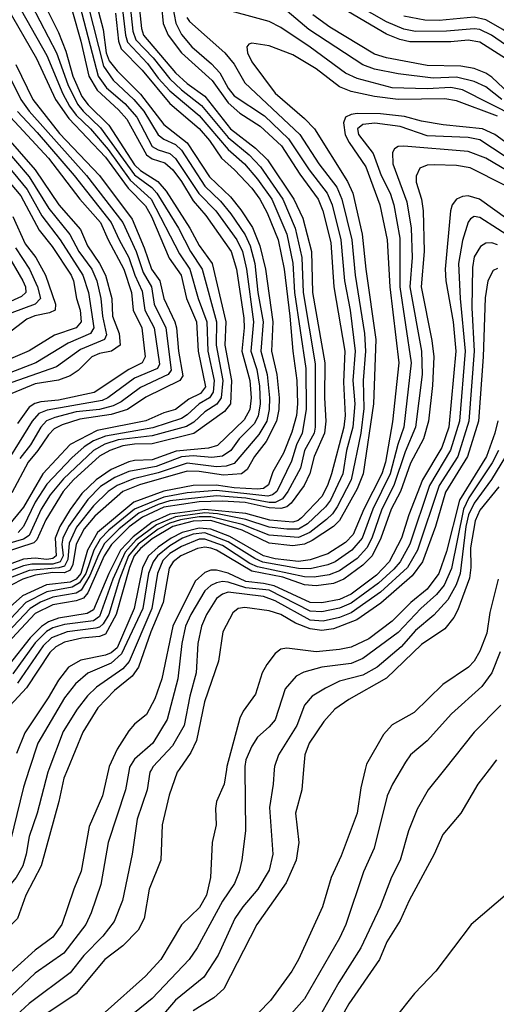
# Model space of a CAD drawing. Header units: inches. Extents: x 990535 to 1117859, y 769386 to 892122.
# Tile 948 of 1056: x 1071417 to 1073046, y 869197 to 872563. Entities that reach past the tile are written whole.
import ezdxf

# ---------------------------------------------------------------- set-up
doc = ezdxf.new("R2010")
doc.units = ezdxf.units.IN
doc.header["$MEASUREMENT"] = 0
doc.layers.add('B0876', color=7, linetype='Continuous')
doc.layers.add('B0877', color=7, linetype='Continuous')

msp = doc.modelspace()

# ---------------------------------------------------------------- linework, layer by layer
at = {"layer": 'B0876', "color": 5}
for points, elevation in [([(1071449.6, 870000), (1071430, 869939.7), (1071374.6, 869710), (1071354.2, 869670), (1071317.4, 869622.6), (1071289.3, 869570.7), (1071259.9, 869530), (1071183.8, 869396.2), (1071170, 869357), (1071159, 869290), (1071147.4, 869250), (1071099.9, 869130)], 5740), ([(1071517.1, 870000), (1071513.4, 869990), (1071477, 869850), (1071449.4, 869770), (1071439.5, 869710), (1071427.7, 869670), (1071405.3, 869630), (1071370, 869587.9), (1071345.5, 869530), (1071310, 869487.5), (1071219.3, 869360.7), (1071205.6, 869330), (1071184.6, 869250), (1071136.5, 869130)], 5760), ([(1071580.9, 870000), (1071568.5, 869970), (1071551, 869890), (1071490.1, 869670.1), (1071438.8, 869570), (1071410.1, 869490), (1071310, 869391.2), (1071254.6, 869325.4), (1071164.2, 869110)], 5780), ([(1071721.1, 870000), (1071700.1, 869910), (1071654.7, 869805.3), (1071627.8, 869652.2), (1071601.8, 869590), (1071561, 869470), (1071530, 869426.7), (1071470, 869381.5), (1071347.8, 869272.2), (1071275.6, 869164.4)], 5820), ([(1071790.8, 870000), (1071779.2, 869930), (1071719.1, 869750), (1071694.1, 869605.9), (1071661.2, 869510), (1071642.7, 869470), (1071568, 869372), (1071470, 869302.8), (1071370, 869208.6), (1071290.8, 869110)], 5840), ([(1071867.6, 870000), (1071861.5, 869990), (1071852.8, 869930), (1071818.1, 869830), (1071801.6, 869710), (1071768.6, 869551.4), (1071740.2, 869479.8), (1071701, 869430), (1071635.9, 869364.1), (1071590, 869304.7), (1071450, 869199.9), (1071330.1, 869090)], 5860), ([(1071962.3, 870000), (1071955.4, 869990), (1071928.2, 869911.8), (1071904, 869810), (1071899.6, 869690), (1071859.4, 869590), (1071842.1, 869490), (1071822, 869450), (1071770, 869397.2), (1071708.2, 869350), (1071610, 869232.5), (1071490, 869151.8)], 5880), ([(1072123.4, 870000), (1072116.3, 869950), (1072090.1, 869890), (1072085.9, 869865.9), (1072088.9, 869810), (1072074.5, 869750), (1072069.7, 869630), (1072055.4, 869570), (1072031.8, 869528.2), (1071970, 869468.1), (1071899.4, 869350), (1071847.2, 869292.8), (1071709.2, 869170)], 5920), ([(1072287, 870000), (1072283.8, 869950), (1072270.5, 869870), (1072281.8, 869710), (1072270, 869655.3), (1072230.5, 869590), (1072179.4, 869530), (1072152.9, 869490), (1072095.3, 869364.7), (1072046.7, 869290), (1071949.4, 869210.6), (1071792, 869028)], 5960), ([(1072186.6, 870000), (1072188.4, 869791.6), (1072176.6, 869690), (1072167.6, 869650), (1072150.7, 869610), (1072110, 869549.3), (1072023.4, 869390), (1071996.4, 869350), (1071870, 869216.4), (1071810, 869167.5)], 5940), ([(1072387.2, 870000), (1072381.3, 869930), (1072359.4, 869850), (1072370.9, 869750), (1072361.6, 869690), (1072327.6, 869612.4), (1072227.7, 869470), (1072115.2, 869250), (1072081, 869219), (1072010, 869175)], 5980), ([(1072597.7, 870000), (1072582.7, 869937.3), (1072570, 869849.8), (1072515.4, 869704.6), (1072481.3, 869630), (1072452.3, 869530), (1072370, 869349.8), (1072346.9, 869310), (1072273.7, 869210), (1072193.4, 869126.6)], 6020), ([(1072720.9, 870000), (1072691.3, 869950), (1072672.9, 869910), (1072628.8, 869731.2), (1072591.7, 869650), (1072532, 869470), (1072510, 869423.5), (1072390, 869215.8), (1072256, 869064)], 6040), ([(1073021.4, 870000), (1072982.9, 869950), (1072924, 869850), (1072863.1, 869776.9), (1072833.4, 869710), (1072748.1, 869551.9), (1072717.2, 869482.8), (1072672.1, 869410), (1072646.6, 869350), (1072541.7, 869198.3), (1072430, 868999)], 6080), ([(1072868.4, 870000), (1072812.4, 869930), (1072775.8, 869864.2), (1072746.1, 869790), (1072717.6, 869690), (1072688, 869632), (1072648.7, 869530), (1072582.7, 869390), (1072508.1, 869271.9), (1072430, 869135.2)], 6060), ([(1073355.4, 870000), (1073298.5, 869870), (1073208.8, 869750), (1073141.4, 869638.6), (1073084.3, 869575.7), (1072960.3, 869470), (1072839.4, 869310), (1072766.1, 869233.9), (1072699.6, 869150)], 6120)]:
    msp.add_lwpolyline(points, dxfattribs=dict(at, elevation=elevation))
at = {"layer": 'B0877', "color": 5}
for points, elevation in [([(1074432.5, 872730), (1074332, 872550), (1074251.1, 872468.9), (1074008.8, 872431.2), (1073950, 872411.9), (1073910, 872388.9), (1073842.1, 872337.9), (1073770, 872265.3), (1073730, 872242.5), (1073670, 872223.8), (1073615.9, 872215.9), (1073570, 872213.3), (1073490, 872218.3), (1073330, 872257), (1073190, 872322.1), (1073150, 872350.9), (1073077.5, 872430), (1072990, 872485.8), (1072950, 872492.5), (1072890, 872487.7), (1072750, 872487.9), (1072715.8, 872495.8), (1072670, 872513.9), (1072521.7, 872601.7)], 5580), ([(1071816.8, 872696.8), (1071833.2, 872533.2), (1071840.8, 872510), (1071950, 872381.7), (1071990, 872344.7), (1072050, 872301.3), (1072137.2, 872190), (1072223.3, 872123.3), (1072264.5, 872084.5), (1072353.6, 871950), (1072384.3, 871884.3), (1072414.8, 871770), (1072417.9, 871630), (1072460.4, 871390), (1072458.5, 871270), (1072463, 871190), (1072458.4, 871150), (1072422.9, 871070), (1072408.8, 871011.2), (1072388.7, 870970), (1072344.9, 870910), (1072330, 870897.9), (1072310, 870891.6), (1072270, 870893.7), (1072187.9, 870912.1), (1072110, 870917.1), (1072030, 870914.4), (1071910, 870896.9), (1071837.4, 870862.6), (1071791.1, 870828.9), (1071730.6, 870769.4), (1071706.3, 870730), (1071650, 870603.8), (1071634.9, 870585.1), (1071610, 870575.8), (1071530, 870562.5), (1071470, 870532.5), (1071342.7, 870397.3)], 5580), ([(1071429, 872670), (1071543.6, 872450), (1071581.5, 872341.5), (1071614.7, 872274.7), (1071633.8, 872250), (1071693.2, 872193.2), (1071810, 872032.5), (1071869.1, 871989.1), (1071886.3, 871970), (1071959.8, 871850), (1072000.7, 871770), (1072040.5, 871710), (1072089.9, 871530), (1072089.1, 871450), (1072111.4, 871330), (1072105.4, 871270), (1072091.4, 871248.6), (1072050, 871222.8), (1072012.4, 871187.6), (1071987.7, 871172.3), (1071870, 871140.2), (1071753.7, 871126.3), (1071708.5, 871111.5), (1071669.5, 871090.5), (1071566.8, 870993.2), (1071521.2, 870938.8), (1071490.8, 870889.2), (1071450, 870799.7), (1071430, 870786.6), (1071292.9, 870747.1)], 5360), ([(1071473.1, 872673.2), (1071550, 872518.7), (1071575.1, 872455.1), (1071598.6, 872370), (1071630, 872300.4), (1071651.6, 872271.6), (1071722.2, 872202.2), (1071810, 872067), (1071830, 872047.6), (1071889.3, 872009.3), (1071917.2, 871977.2), (1071998.5, 871850), (1072030.9, 871790.9), (1072074.7, 871730), (1072121.4, 871530), (1072117.8, 871450), (1072141.5, 871330), (1072137, 871250), (1072117, 871223), (1072012.1, 871147.9), (1071870, 871113.2), (1071810, 871112), (1071770, 871105.7), (1071725.1, 871090), (1071689.7, 871070.3), (1071600.6, 870990), (1071565.6, 870950), (1071506.6, 870853.4), (1071475.3, 870784.7), (1071465.1, 870774.9), (1071313.9, 870726.1)], 5380), ([(1071895.6, 872670), (1071907.2, 872550), (1071924.1, 872510), (1071970, 872450), (1072075.2, 872355.2), (1072130, 872278.4), (1072170, 872243.1), (1072239, 872199), (1072312.2, 872132.2), (1072375, 872035), (1072437.4, 871950), (1072453.5, 871910), (1072480.9, 871800.9), (1072490.2, 871650.2), (1072528.6, 871430), (1072523.3, 871323.3), (1072529.4, 871210), (1072524.6, 871170), (1072483, 871010), (1072469.3, 870970), (1072450, 870933.1), (1072380.1, 870859.9), (1072368.9, 870851.1), (1072350, 870845.5), (1072272.4, 870852.4), (1072190, 870874.8), (1072050, 870888.5), (1071930, 870872.7), (1071870, 870845.1), (1071804.5, 870795.5), (1071762.1, 870750), (1071721.4, 870670), (1071670, 870545.4), (1071647.3, 870532.7), (1071550, 870517.5), (1071515.8, 870504.2), (1071491.3, 870488.8), (1071452.9, 870450), (1071381.2, 870358.8)], 5620), ([(1071792.1, 872632.1), (1071804.3, 872524.3), (1071814.6, 872494.6), (1071872.9, 872432.9), (1071930, 872360.9), (1071970, 872323.1), (1072038.7, 872270), (1072130, 872160.6), (1072201.1, 872101.1), (1072239.6, 872059.6), (1072315.8, 871950), (1072358.1, 871850), (1072381.6, 871750), (1072385.7, 871630), (1072426.3, 871386.3), (1072427.3, 871170), (1072423.4, 871150), (1072390.6, 871090), (1072376.3, 871030), (1072333.8, 870950), (1072315.3, 870924.7), (1072290, 870912.6), (1072270, 870912.4), (1072190, 870927.8), (1072090, 870935), (1071930, 870918), (1071890, 870905.7), (1071824.3, 870875.7), (1071757.1, 870822.9), (1071707.6, 870772.4), (1071686.3, 870733.7), (1071657.3, 870662.7), (1071626.9, 870613.1), (1071610, 870602.8), (1071530, 870588.3), (1071488.7, 870571.3), (1071453.2, 870550), (1071314.8, 870405.2)], 5560), ([(1071403.4, 872630), (1071510, 872440.8), (1071564.4, 872310), (1071587.7, 872267.7), (1071610, 872237.1), (1071659.2, 872190), (1071719.6, 872119.6), (1071794.9, 872014.9), (1071866.4, 871950), (1071962.9, 871762.9), (1071999.1, 871710), (1072027.2, 871610), (1072057.2, 871530), (1072060.1, 871430), (1072081.5, 871330), (1072078.3, 871290), (1072065.5, 871270), (1072030.3, 871249.7), (1071990, 871212.3), (1071970, 871200.1), (1071872, 871168), (1071710, 871139.3), (1071670, 871123.8), (1071637.3, 871102.7), (1071595.1, 871064.9), (1071510, 870974.6), (1071470, 870913.1), (1071429.8, 870830), (1071411.9, 870810)], 5340), ([(1071767.5, 872607.5), (1071778.7, 872510), (1071785.7, 872485.7), (1071853.4, 872413.4), (1071890, 872363.7), (1071930, 872319.6), (1072030, 872235.5), (1072130, 872119.7), (1072185.4, 872070), (1072230, 872017.4), (1072278.4, 871950), (1072330, 871830), (1072350.3, 871730.3), (1072356.3, 871630), (1072394.4, 871370), (1072395.8, 871230), (1072381.9, 871150), (1072362.9, 871110), (1072346.2, 871053.8), (1072295.7, 870950), (1072281.1, 870938.9), (1072265.6, 870934.4), (1072090, 870953.9), (1071990, 870945.1), (1071910, 870930.7), (1071810, 870890), (1071721.9, 870818.1), (1071692.6, 870787.4), (1071670.9, 870749.1), (1071643.3, 870670), (1071621.9, 870638.1), (1071596.6, 870623.4), (1071510, 870606.8), (1071437.9, 870570), (1071297.8, 870422.2)], 5540), ([(1071597.7, 872590), (1071626, 872490), (1071653.1, 872370), (1071681.7, 872321.7), (1071754.9, 872254.9), (1071783.1, 872223.1), (1071850, 872100.9), (1071870, 872087.6), (1071913.7, 872073.7), (1071940, 872050), (1071970.4, 872010), (1072010, 871943.7), (1072053.7, 871893.7), (1072140.1, 871770), (1072157.9, 871710), (1072182.7, 871542.7), (1072184.4, 871510), (1072176.6, 871430), (1072203.3, 871330), (1072207.9, 871270), (1072203.8, 871230), (1072184.8, 871195.2), (1072092.9, 871107.1), (1072062, 871098), (1071952, 871088), (1071870, 871057.8), (1071810, 871055.6), (1071790, 871050.9), (1071730, 871025.6), (1071678.2, 870990), (1071630, 870943.3), (1071590, 870888.5), (1071554.9, 870830), (1071538.9, 870790), (1071541.8, 870730), (1071530, 870720.9), (1071510, 870717.3), (1071470, 870722), (1071430, 870718.5), (1071350.9, 870689.1)], 5420), ([(1071622.5, 872610), (1071685.8, 872370), (1071714.1, 872330), (1071776.3, 872276.3), (1071818, 872230), (1071869.8, 872129.8), (1071890, 872118.1), (1071930, 872105.7), (1071950, 872088.8), (1072029.1, 871969.1), (1072086.9, 871910), (1072158.7, 871810), (1072178.8, 871770), (1072191.7, 871710), (1072215.9, 871530), (1072207.2, 871430), (1072227, 871367), (1072236.9, 871310), (1072238.9, 871250), (1072232.4, 871207.6), (1072218.7, 871181.3), (1072167.5, 871130), (1072138.8, 871090), (1072110, 871071), (1072073.7, 871066.2), (1072010, 871072.4), (1071970, 871068.8), (1071884, 871036), (1071790, 871018.4), (1071742.4, 870997.6), (1071693.2, 870966.8), (1071650, 870922.7), (1071583.7, 870830), (1071564.9, 870790), (1071561.4, 870770), (1071565.5, 870730), (1071555.3, 870710), (1071530, 870701.8), (1071458.3, 870701.7), (1071430, 870696.1), (1071368.2, 870671.8)], 5440), ([(1071371.6, 872610), (1071475.1, 872430), (1071539.7, 872290), (1071585, 872225), (1071710, 872092.5), (1071787.4, 871987.4), (1071847, 871927), (1071867.9, 871890), (1071928.2, 871748.2), (1071968.8, 871690), (1071987.2, 871610), (1072021.9, 871530), (1072026.7, 871430), (1072051.8, 871308.2), (1072035.1, 871284.9), (1071994.7, 871265.3), (1071950, 871230.9), (1071910, 871218.7), (1071848.5, 871191.5), (1071681.7, 871158.3), (1071589.5, 871110.5), (1071496.3, 871010), (1071430, 870896.2), (1071373.3, 870826.7)], 5320), ([(1071651.7, 872610), (1071703.8, 872403.8), (1071736.3, 872356.3), (1071807, 872290), (1071841.8, 872250), (1071890, 872168.9), (1071910, 872154.3), (1071950, 872135.8), (1071970, 872116.6), (1072050, 871993.5), (1072103.1, 871943.1), (1072138.8, 871898.8), (1072187.6, 871827.6), (1072204.8, 871790), (1072221.1, 871730), (1072231.4, 871630), (1072248.6, 871530), (1072241.3, 871430), (1072262.8, 871350), (1072271.2, 871270), (1072269.9, 871230), (1072261.8, 871190), (1072234.9, 871145.1), (1072150, 871046), (1072123.1, 871036.9), (1072090, 871034.3), (1071990, 871047.1), (1071890, 871013.6), (1071806.2, 870993.8), (1071750.1, 870970), (1071719.6, 870950), (1071670, 870900.9), (1071611.9, 870828.1), (1071586.2, 870773.8), (1071582.3, 870717.7), (1071570, 870695), (1071550.9, 870689.1), (1071450, 870680.5), (1071385, 870655)], 5460), ([(1071686.1, 872590), (1071702.3, 872530), (1071713.2, 872450), (1071722.7, 872422.7), (1071750, 872388.1), (1071830, 872308.5), (1071910, 872205.3), (1071990, 872142.1), (1072065.7, 872025.7), (1072137, 871957), (1072173, 871913), (1072212.4, 871852.4), (1072237.6, 871790), (1072256.8, 871710), (1072282, 871530), (1072277.5, 871430), (1072295.5, 871350), (1072303.7, 871270), (1072302.6, 871230), (1072294.6, 871190), (1072259.2, 871120.8), (1072219, 871070), (1072194.4, 871025.6), (1072175.6, 871010), (1072113.7, 871006.3), (1072030, 871018.7), (1071990, 871019.2), (1071827.1, 870972.9), (1071770.1, 870949.9), (1071674.3, 870865.7), (1071637.5, 870822.5), (1071610.2, 870769.8), (1071599, 870701), (1071590, 870680.8), (1071570, 870672.1), (1071530, 870672.7), (1071470, 870664), (1071427.8, 870650), (1071388.5, 870630)], 5480), ([(1071939.5, 872610), (1071950.7, 872550.7), (1071970, 872512.5), (1072005.9, 872470), (1072072.1, 872412.1), (1072101, 872381), (1072130, 872329.1), (1072150, 872303.2), (1072253.9, 872233.9), (1072335.9, 872155.9), (1072406.6, 872050), (1072468.3, 871970), (1072485, 871930), (1072514.8, 871810), (1072526.8, 871670), (1072546.9, 871570), (1072563.4, 871430), (1072555.3, 871330), (1072562.1, 871250), (1072555.7, 871170), (1072533.9, 871090), (1072520.8, 871010), (1072479.5, 870920.5), (1072462.7, 870897.3), (1072400.7, 870839.3), (1072370, 870821.4), (1072330, 870820.7), (1072270, 870827.6), (1072190, 870854), (1072093.3, 870873.3), (1072050, 870876.6), (1071950, 870863.2), (1071884.3, 870835.7), (1071815.7, 870784.3), (1071777.8, 870742.2), (1071735.2, 870650), (1071690, 870522.6), (1071670, 870508), (1071570, 870495.9), (1071530, 870483.5), (1071508.6, 870471.4), (1071470, 870432.4), (1071393.6, 870326.4)], 5640), ([(1073115.2, 872230), (1072930, 872323), (1072890, 872331.6), (1072810, 872326.4), (1072690, 872329.7), (1072570, 872361.5), (1072530, 872380.4), (1072410, 872468.7), (1072310, 872536.1), (1072270, 872556.4), (1072090, 872605.4)], 5660), ([(1073064.7, 872290), (1073010, 872333.3), (1072970, 872351.3), (1072910, 872366), (1072830, 872363.1), (1072710, 872378.4), (1072630, 872394.4), (1072589.2, 872409.2), (1072405.1, 872530), (1072331.7, 872591.7)], 5640), ([(1073110, 872453.8), (1073029.2, 872510), (1072990, 872529.5), (1072970, 872532.1), (1072875.8, 872524.3), (1072770, 872522.8), (1072730, 872531.1), (1072670, 872555.7), (1072570, 872612.7)], 5560), ([(1074227.8, 872590), (1074175.2, 872530), (1074092.2, 872527.8), (1073950, 872496.7), (1073890, 872458), (1073750, 872336.5), (1073718.8, 872321.2), (1073610, 872296.3), (1073450, 872311), (1073350, 872335.5), (1073297.3, 872357.3), (1073210, 872418.3), (1073068, 872530), (1073010, 872563), (1072970, 872571.5), (1072850, 872560.2), (1072801.6, 872561.6), (1072730, 872575.1)], 5540), ([(1071745, 872585), (1071755.3, 872490), (1071763.8, 872463.8), (1071836.1, 872390), (1071930, 872276.6), (1072030, 872191.2), (1072066.1, 872150), (1072107, 872090), (1072151.7, 872050), (1072210, 871987.5), (1072237.7, 871950), (1072263.2, 871903.2), (1072300.4, 871810), (1072321.4, 871710), (1072340.4, 871550), (1072350.4, 871430.3), (1072364.6, 871330), (1072366.2, 871250), (1072362.6, 871210), (1072346.7, 871153.3), (1072318.8, 871081.2), (1072282.5, 871017.5), (1072267, 870973), (1072250, 870960.6), (1072230, 870958.2), (1072150, 870962.6), (1072088.6, 870971.4), (1072010, 870970.1), (1071910, 870951.7), (1071806.9, 870913.1), (1071683.1, 870810), (1071648.9, 870750), (1071626.3, 870670), (1071610.2, 870649.8), (1071590, 870639.6), (1071508.6, 870631.4), (1071426.5, 870593.5), (1071384.7, 870555.3)], 5520), ([(1071988.4, 872570), (1071997.4, 872557.4), (1072118.2, 872450), (1072150, 872410.6), (1072187, 872347), (1072373.9, 872170), (1072439.8, 872070), (1072500.6, 871990), (1072517.8, 871950), (1072552, 871810), (1072563.4, 871690), (1072595.5, 871490), (1072598.5, 871430), (1072590.4, 871330), (1072593.5, 871233.5), (1072583.1, 871150), (1072550.4, 870990), (1072502.1, 870897.9), (1072486.1, 870873.9), (1072465.7, 870854.3), (1072408.6, 870810), (1072370, 870793.3), (1072270, 870801.3), (1072177.5, 870837.4), (1072070, 870863.5), (1072030, 870863.4), (1071966.8, 870853.2), (1071930, 870841.7), (1071890, 870821.2), (1071822.6, 870770), (1071789.5, 870730), (1071758, 870650), (1071721.5, 870530), (1071702.7, 870497.3), (1071690, 870486.3), (1071677.1, 870482.9), (1071579.5, 870470), (1071526.3, 870450), (1071497.7, 870422.3), (1071410, 870295)], 5660), ([(1073090, 872310.2), (1073030, 872366.4), (1073010, 872379.7), (1072970, 872396.2), (1072924, 872404), (1072810, 872406.6), (1072670, 872432.7), (1072630, 872445.6), (1072477, 872537), (1072419.3, 872579.3)], 5620), ([(1073050, 872233), (1072910, 872286), (1072870, 872292.2), (1072710, 872290.5), (1072630, 872300.9), (1072550, 872317.5), (1072510, 872333.3), (1072430, 872394.6), (1072350, 872443.3), (1072270, 872474.1), (1072210, 872482.5), (1072200.6, 872479.4), (1072193.7, 872470), (1072196, 872450), (1072210, 872418.9), (1072290, 872311.3), (1072390, 872225.2), (1072424.3, 872190), (1072536.8, 872010), (1072555.6, 871970), (1072587.3, 871830), (1072599.8, 871710), (1072634, 871470), (1072626.6, 871250), (1072590.5, 871010), (1072570, 870959.1), (1072510, 870851.4), (1072489.7, 870830.3), (1072417, 870783), (1072390, 870770.4), (1072350, 870764.5), (1072270, 870773.7), (1072177.6, 870817.6), (1072070.8, 870850.8), (1072010, 870848.5), (1071940.5, 870830), (1071870, 870788.6), (1071830, 870755.5), (1071808.7, 870730), (1071792.6, 870690), (1071747.3, 870530), (1071710, 870462.5), (1071690, 870453.8), (1071630, 870449.1), (1071570, 870434.9), (1071540.8, 870419.2), (1071520.4, 870399.6), (1071441.1, 870278.9), (1071339, 870170)], 5680), ([(1071370, 872393.8), (1071421.5, 872290), (1071449.9, 872249.9), (1071645.7, 872030), (1071769.2, 871870), (1071815, 871770), (1071839.3, 871699.3), (1071867.1, 871650), (1071876.8, 871590), (1071916.1, 871510), (1071935.3, 871364.7), (1071924.7, 871350), (1071830, 871305.7), (1071763.5, 871256.5), (1071737.2, 871242.8), (1071690, 871230.7), (1071610, 871222.1), (1071536.9, 871203.1), (1071508.9, 871191.1), (1071489.9, 871170.1), (1071453.7, 871110), (1071417.2, 871062.8)], 5260), ([(1071403.9, 872410), (1071461.7, 872290), (1071553.6, 872173.6), (1071689.8, 872030), (1071801.6, 871881.6), (1071842.7, 871782.7), (1071867.2, 871710), (1071895.9, 871670), (1071909.6, 871609.6), (1071947.4, 871530), (1071953.5, 871510), (1071959.4, 871430), (1071974.9, 871345.1), (1071964.2, 871330), (1071847.8, 871272.2), (1071785.3, 871230), (1071730, 871213.7), (1071622.7, 871197.3), (1071562, 871178), (1071535.6, 871164.4), (1071515.7, 871144.3), (1071479.7, 871090), (1071446, 871050), (1071390, 870945.7)], 5280), ([(1071242.1, 872310), (1071470.1, 872050.1), (1071550.9, 871930), (1071625.3, 871845.3), (1071648.6, 871790), (1071690, 871730), (1071710.2, 871690), (1071731.8, 871610), (1071734.5, 871550), (1071756.9, 871490), (1071760.9, 871450), (1071730.8, 871430), (1071690, 871421.3), (1071663.3, 871410), (1071616.5, 871363.5), (1071590, 871345.4), (1071549.5, 871330.5), (1071470, 871317.9), (1071390, 871285.4)], 5180), ([(1071410, 872248.9), (1071477.4, 872177.4), (1071603.6, 872030), (1071729.9, 871870), (1071756.8, 871810), (1071790.4, 871750.4), (1071810.2, 871690), (1071835.5, 871635.5), (1071844.4, 871570), (1071877, 871510), (1071894.9, 871385.1), (1071887.8, 871370), (1071810, 871337.4), (1071718.3, 871270), (1071699.2, 871260.8), (1071511.4, 871228.6), (1071482.9, 871217.1), (1071459.4, 871190), (1071334.7, 870990)], 5240), ([(1071385.7, 872230), (1071516.1, 872090), (1071622.5, 871950), (1071693.8, 871870), (1071719.4, 871810), (1071772.8, 871710), (1071799.3, 871630), (1071805.1, 871570), (1071834.3, 871510), (1071846, 871410), (1071835.7, 871390), (1071790, 871367.1), (1071671.5, 871288.5), (1071550, 871262.2), (1071490, 871257.1), (1071468.8, 871251.2), (1071450, 871238.6), (1071410, 871182.6)], 5220), ([(1073127.6, 872107.6), (1073040.6, 872170), (1072998.6, 872190), (1072864.1, 872204.1), (1072790, 872216.6), (1072732.1, 872232.1), (1072650, 872240.8), (1072570, 872242), (1072550, 872239), (1072530.3, 872229.7), (1072523.1, 872210), (1072529.6, 872169.6), (1072542.8, 872142.8), (1072599.9, 872059.9), (1072647.6, 871930), (1072672.9, 871810), (1072682.2, 871650), (1072712.4, 871390), (1072691.5, 871188.5), (1072667.6, 871050), (1072654.9, 871010), (1072593.5, 870890), (1072556.7, 870803.3), (1072530, 870776.2), (1072470, 870736.6), (1072410, 870716.1), (1072370, 870710.9), (1072290, 870719.7), (1072250.3, 870730), (1072135.8, 870795.8), (1072070, 870820.9), (1072030, 870824.6), (1071972.8, 870810), (1071934.3, 870790), (1071890, 870759.7), (1071857.5, 870730), (1071837.1, 870690), (1071808.3, 870550), (1071750, 870415.6), (1071730, 870398.6), (1071710, 870390.4), (1071626.3, 870373.7), (1071584.6, 870350), (1071550, 870305.5), (1071515.1, 870244.9), (1071434.9, 870125.1), (1071406.1, 870053.9)], 5720), ([(1071308.3, 872190), (1071450, 872025.6), (1071517, 871917), (1071589.1, 871829.1), (1071619.2, 871770), (1071663.3, 871710), (1071680.4, 871670), (1071694.6, 871610), (1071699.7, 871550), (1071714, 871486), (1071707.5, 871470), (1071624.7, 871435.3), (1071543.5, 871376.5), (1071390, 871323.2)], 5160), ([(1073075.7, 872095.7), (1072990, 872152.2), (1072950, 872159.8), (1072810, 872166.1), (1072717.5, 872197.5), (1072630.9, 872209.1), (1072590, 872204.9), (1072571.4, 872190), (1072574.9, 872170), (1072625.1, 872105.1), (1072652.4, 872030), (1072683.1, 871970), (1072695.1, 871930), (1072715.9, 871815.9), (1072716, 871650), (1072754.6, 871390), (1072730.2, 871170), (1072709.5, 871110.5), (1072683.5, 871010), (1072624.2, 870890), (1072587.6, 870790), (1072552.4, 870750), (1072495.2, 870710), (1072470, 870699.1), (1072410, 870685.9), (1072370, 870686.6), (1072248, 870708), (1072220.5, 870720.5), (1072130, 870777.8), (1072050, 870808.3), (1072010, 870804.2), (1071973.6, 870790), (1071930, 870764.5), (1071887.6, 870730), (1071873, 870710), (1071857.9, 870670), (1071838.2, 870550), (1071765.5, 870394.5), (1071730, 870363), (1071650, 870328.5), (1071608, 870292), (1071570, 870244.9), (1071478.9, 870090), (1071449.6, 870000)], 5740), ([(1071286.6, 872170), (1071442.9, 871982.9), (1071492.4, 871892.4), (1071555.2, 871810), (1071633.3, 871690), (1071652.2, 871630), (1071670.2, 871509.8), (1071659.5, 871490), (1071582.6, 871457.4), (1071472.9, 871390), (1071310, 871327.7)], 5140), ([(1071260.3, 872150), (1071421, 871961), (1071484, 871844), (1071527.8, 871787.8), (1071593.1, 871690), (1071601.6, 871670), (1071611.7, 871610), (1071623.8, 871570), (1071627, 871530), (1071610.1, 871510), (1071535.7, 871484.3), (1071449.2, 871430.8), (1071295, 871365)], 5120), ([(1073185.9, 871985.9), (1073010, 872090.2), (1072950, 872113), (1072729.3, 872130.7), (1072710.1, 872129.9), (1072698.3, 872121.7), (1072690.9, 872109.1), (1072691.8, 872070), (1072740.1, 871939.9), (1072755.1, 871850), (1072758, 871750), (1072750.4, 871650), (1072790.2, 871430.2), (1072792.5, 871350), (1072770.2, 871169.8), (1072734.6, 871085.4), (1072695.9, 870970), (1072655, 870890), (1072620.1, 870790), (1072603, 870757), (1072570, 870721.5), (1072510, 870678.6), (1072474.7, 870665.3), (1072422.9, 870657.1), (1072390, 870657.9), (1072230, 870692.5), (1072204, 870704), (1072110, 870765), (1072050, 870787.4), (1072030, 870787.3), (1071970, 870762.3), (1071930, 870737.7), (1071906.3, 870713.7), (1071888.1, 870670), (1071868.6, 870550), (1071791, 870369), (1071770, 870344), (1071679.4, 870280.6), (1071648.8, 870251.2), (1071613.6, 870206.4), (1071565.7, 870130), (1071517.1, 870000)], 5760), ([(1073076.4, 871996.4), (1072956.2, 872056.2), (1072910, 872064.2), (1072833.7, 872066.3), (1072810, 872065.7), (1072784, 872056), (1072771.5, 872028.5), (1072772.5, 872007.5), (1072789.6, 871949.6), (1072795.3, 871910), (1072798.9, 871770), (1072788.7, 871650), (1072826, 871466), (1072832.1, 871410), (1072827.9, 871312.1), (1072814.6, 871190), (1072796.7, 871130), (1072752.8, 871047.2), (1072718, 870950), (1072686.8, 870890), (1072651.3, 870790), (1072621.2, 870730), (1072590, 870697.8), (1072525.1, 870650), (1072490, 870635.8), (1072430, 870627.4), (1072390, 870630.9), (1072316.6, 870656.6), (1072210, 870678.1), (1072090, 870749.1), (1072070, 870756.8), (1072050, 870759.9), (1072024.7, 870755.3), (1071967.6, 870730), (1071941.3, 870710), (1071928.1, 870688.1), (1071907.5, 870570), (1071865, 870470), (1071823.7, 870350), (1071801.4, 870318.6), (1071741.7, 870270), (1071684.4, 870210), (1071633.2, 870126.8), (1071580.9, 870000)], 5780), ([(1073130, 871848.4), (1072987.8, 871950), (1072950, 871960.7), (1072930, 871959), (1072910.3, 871949.7), (1072895.3, 871930), (1072889, 871910), (1072870.7, 871710), (1072873, 871670), (1072897.9, 871530), (1072907.4, 871430), (1072883.4, 871170), (1072859.3, 871100.7), (1072793.8, 870990), (1072747.3, 870870), (1072721.9, 870790), (1072679.4, 870710), (1072636.1, 870663.9), (1072550, 870598.8), (1072510, 870581.2), (1072450, 870569.8), (1072410, 870570.7), (1072287.2, 870627.2), (1072250, 870636), (1072190, 870642), (1072130, 870670.5), (1072090, 870681.3), (1072070, 870681.3), (1072050, 870673.5), (1072016.4, 870643.6), (1071940.2, 870490), (1071903.3, 870310), (1071878.7, 870241.3), (1071850, 870188.2), (1071810, 870155), (1071790, 870131.6), (1071750.8, 870069.2), (1071723.4, 870010), (1071721.1, 870000)], 5820), ([(1071394.2, 871890), (1071436.5, 871796.5), (1071472.4, 871750), (1071505.4, 871690), (1071539.2, 871590), (1071539, 871570), (1071519.4, 871560.6), (1071469.1, 871550.9), (1071441.3, 871538.7), (1071373.2, 871486.8)], 5080), ([(1073110, 871809.2), (1072990, 871886.6), (1072970, 871890.5), (1072957.7, 871882.3), (1072950, 871871.1), (1072930, 871807.9), (1072916.2, 871730), (1072922, 871610), (1072939.3, 871430), (1072919.7, 871190), (1072889, 871091), (1072817.9, 870970), (1072750, 870770.4), (1072716.9, 870710), (1072695.8, 870684.2), (1072643.3, 870636.7), (1072550, 870568.2), (1072510, 870550.9), (1072450, 870538.8), (1072410, 870540.4), (1072270, 870612.2), (1072190, 870620.9), (1072130, 870640), (1072110, 870642.2), (1072090, 870637.6), (1072070, 870628.3), (1072049.9, 870610.1), (1072001.5, 870530), (1071983.6, 870490), (1071971.7, 870430), (1071957.8, 870310), (1071921.5, 870170), (1071872.7, 870090), (1071810, 870035), (1071792.1, 870007.9), (1071790.8, 870000)], 5840), ([(1071403.1, 871783.1), (1071450.9, 871710), (1071477.8, 871650), (1071488.3, 871610), (1071469.9, 871590.1), (1071390, 871560.3)], 5060), ([(1073050, 871793.5), (1073030, 871800.4), (1073010, 871799.3), (1072992.1, 871787.9), (1072970, 871752.4), (1072964.1, 871715.9), (1072962.2, 871577.8), (1072969.7, 871430), (1072952.1, 871190), (1072913.8, 871070), (1072850, 870970), (1072776.8, 870750), (1072742, 870690), (1072650, 870606.1), (1072550, 870535.6), (1072510, 870518.9), (1072453.8, 870506.2), (1072410, 870510), (1072290, 870575.9), (1072250, 870591.2), (1072130, 870605.9), (1072110, 870599.5), (1072090, 870584), (1072055.8, 870530), (1072038.9, 870490), (1072026.1, 870430), (1072020.1, 870330), (1071998.4, 870250), (1071979.2, 870150), (1071939.4, 870080.6), (1071873.7, 870010), (1071867.6, 870000)], 5860), ([(1071370.2, 871770), (1071428.3, 871670), (1071437.5, 871650), (1071438.3, 871630), (1071423.6, 871616.4), (1071350, 871583.3)], 5040), ([(1073050, 871712.8), (1073034.9, 871705.1), (1073017.2, 871670), (1073007.6, 871612.4), (1073000.4, 871410), (1072984.9, 871190), (1072947.7, 871070), (1072871.8, 870948.2), (1072838, 870830), (1072793.7, 870710), (1072758.8, 870661.2), (1072651.7, 870568.3), (1072568.7, 870511.3), (1072490, 870480.3), (1072450, 870474.5), (1072410, 870480.4), (1072360.1, 870500.1), (1072310, 870529.2), (1072270, 870541.9), (1072186.4, 870553.6), (1072163.6, 870550), (1072145.2, 870534.8), (1072111.5, 870470), (1072096.7, 870370), (1072049.2, 870230.8), (1072021.8, 870098.2), (1072002.2, 870057.8), (1071962.3, 870000)], 5880), ([(1073051.5, 871191.5), (1073041.2, 871150), (1073012.7, 871070), (1072919.7, 870920.3), (1072875.4, 870744.6), (1072849, 870670), (1072810, 870616.5), (1072753.3, 870570), (1072690, 870506.2), (1072610, 870445.8), (1072550, 870417.9), (1072510, 870409.4), (1072430, 870401.8), (1072330, 870414.2), (1072310, 870411.4), (1072290, 870395.8), (1072261.7, 870358.3), (1072245.9, 870330), (1072222.8, 870257.2), (1072181.4, 870198.6), (1072170, 870175.1), (1072124.8, 870010), (1072123.4, 870000)], 5920), ([(1073053.5, 871090), (1073031.7, 871048.3), (1072951.7, 870928.3), (1072933.6, 870890), (1072892.8, 870687.2), (1072867.6, 870630), (1072841.7, 870598.3), (1072787.8, 870550), (1072710, 870468.2), (1072590, 870379), (1072550, 870362.2), (1072450, 870349.2), (1072388, 870332), (1072361.7, 870318.2), (1072324.9, 870275.1), (1072290, 870169.8), (1072270, 870145), (1072230, 870110.6), (1072210, 870079.3), (1072190, 870032.6), (1072186.6, 870010), (1072186.6, 870000)], 5940), ([(1073076.6, 871070), (1073029.5, 870990.5), (1072970, 870909.7), (1072950.6, 870870), (1072941.1, 870830), (1072922.8, 870670), (1072908.8, 870631.2), (1072880.2, 870579.8), (1072832.2, 870527.8), (1072770, 870474.9), (1072721, 870419), (1072639.2, 870350), (1072590, 870322.1), (1072510, 870301.1), (1072462.1, 870277.9), (1072416.1, 870250), (1072390, 870219.4), (1072364.6, 870150), (1072301.5, 870050), (1072287.7, 870010), (1072287, 870000)], 5960), ([(1073054.1, 870965.9), (1072990, 870885.7), (1072973.5, 870850), (1072957.1, 870757.1), (1072958.8, 870690), (1072954.3, 870654.3), (1072914.7, 870545.3), (1072900.5, 870519.5), (1072870, 870480.7), (1072790, 870427), (1072670, 870312.2), (1072541.4, 870238.6), (1072494, 870206), (1072456.7, 870163.3), (1072406, 870090), (1072391.4, 870050), (1072387.2, 870000)], 5980), ([(1073052, 870650), (1073024.1, 870535.9), (1073013.9, 870466.1), (1072990, 870403.7), (1072970, 870369.9), (1072950.6, 870349.4), (1072863.2, 870290), (1072765.5, 870194.5), (1072690, 870152.5), (1072660.4, 870119.6), (1072602, 870018), (1072597.7, 870000)], 6020), ([(1073058.6, 870401.4), (1073030.9, 870330), (1072996.6, 870283.4), (1072892.4, 870190), (1072810, 870097.4), (1072752.7, 870050), (1072735.5, 870024.5), (1072720.9, 870000)], 6040), ([(1073061, 870219), (1072970, 870127.1), (1072868.4, 870000)], 6060), ([(1073046.9, 870033.1), (1073021.4, 870000)], 6080)]:
    msp.add_lwpolyline(points, dxfattribs=dict(at, elevation=elevation))

doc.saveas('drawing.dxf')
